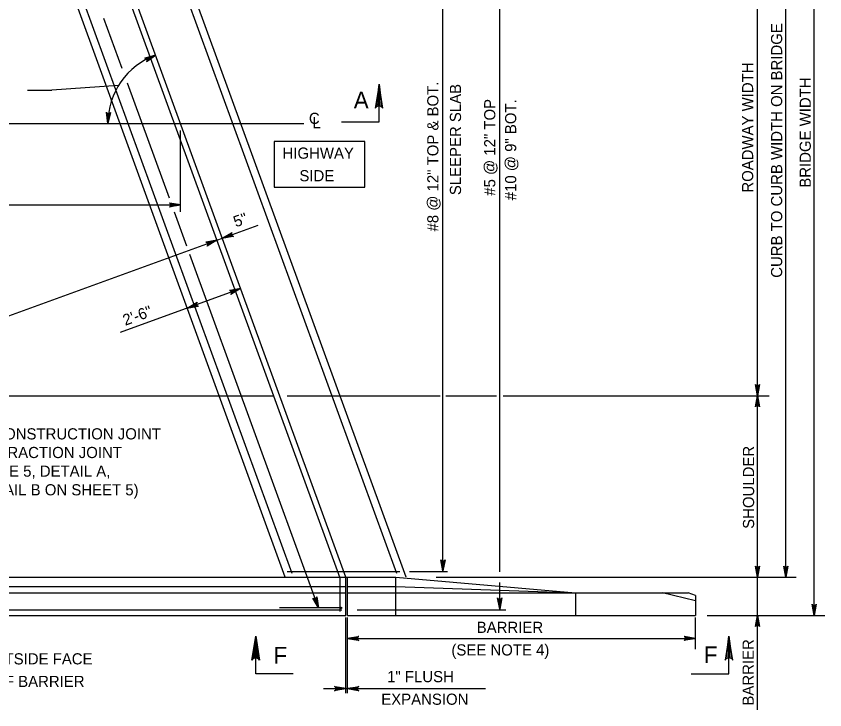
# Model space of a CAD drawing. Extents: x 636530 to 644067, y 294168 to 299122.
# Drawn here: x 640954.2 to 641171.4, y 297979.6 to 298166 of the extents above; entities that cross this region are included whole.
import ezdxf

# ---------------------------------------------------------------- set-up
doc = ezdxf.new("R2010")
doc.units = 0
doc.layers.add('1', color=7, linetype='Continuous')

msp = doc.modelspace()

# ---------------------------------------------------------------- linework, layer by layer
at = {"layer": '1'}
for p, q in [((641084.1, 298016.72), (641084.1, 298267.88)), ((641168.56, 298004.99), (641168.56, 298269.4)), ((641042.74, 298015.28), (640953.99, 298259.12)), ((641058.96, 298015.28), (640970.21, 298259.12)), ((641160.94, 298015.28), (641160.94, 298259.12)), ((641041.22, 298015.01), (640952.47, 298258.85)), ((641056.43, 298016.29), (640968.42, 298258.1)), ((641068.86, 298016.97), (641068.86, 298257.59)), ((641153.32, 298064.04), (641153.32, 298210.35)), ((641026.52, 298015.28), (640960.22, 298197.44)), ((641028.32, 298016.29), (640962.43, 298197.31)), ((640982.7, 298151.97), (640977.82, 298165.4)), ((640957.28, 298146.18), (640963.8, 298146.18)), ((640981.72, 298147.39), (640963.8, 298146.18)), ((640995.39, 298117.11), (640984.13, 298148.05)), ((640805.85, 298137.2), (641031.46, 298137.2)), ((640998.37, 298113.41), (640998.37, 298135.3)), ((640845.97, 298115.3), (640998.37, 298115.3)), ((641000.08, 298104.22), (640996.75, 298113.37)), ((641019.14, 298109.8), (640864.28, 298053.44)), ((641035.46, 298007.02), (641000.91, 298101.94)), ((640982.29, 298081.07), (641014.53, 298092.8)), ((640873.13, 298064.04), (641023.37, 298064.04)), ((641027, 298064.04), (641068.07, 298064.04)), ((641069.61, 298064.04), (641083.28, 298064.04)), ((641085, 298064.04), (641156.48, 298064.04)), ((641153.32, 297979.61), (641153.32, 298064.04)), ((641027.05, 298016.8), (641057.32, 298016.8)), ((641059.85, 298016.8), (641070.07, 298016.8)), ((640890.88, 298015.28), (641056.2, 298015.28)), ((641041.22, 298006), (641041.22, 298015.01)), ((641042.74, 298004.99), (641042.74, 298015.28)), ((641043.25, 298004.99), (641043.25, 298015.28)), ((641056.2, 298004.99), (641056.2, 298015.28)), ((641056.2, 298015.28), (641104.47, 298011.08)), ((641067.07, 298015.28), (641163.67, 298015.28)), ((641084.1, 298006.69), (641084.1, 298013.82)), ((640891.78, 298012.8), (641042.74, 298012.8)), ((641043.25, 298012.8), (641056.2, 298012.8)), ((641056.2, 298012.8), (641104.47, 298011.08)), ((640892.41, 298011.08), (641042.74, 298011.08)), ((641043.25, 298011.08), (641104.47, 298011.08)), ((641104.47, 298011.08), (641104.47, 298004.99)), ((641104.47, 298011.08), (641134.7, 298011.08)), ((641136.71, 298008.87), (641127.85, 298011.08)), ((641136.71, 298010.33), (641134.7, 298011.08)), ((641136.71, 298010.33), (641136.71, 298004.99)), ((640894.63, 298004.99), (641042.74, 298004.99)), ((640895.15, 298006.51), (641041.73, 298006.51)), ((641041.7, 298007.02), (641024.94, 298007.02)), ((641043.25, 298004.99), (641136.71, 298004.99)), ((641045.8, 298006.51), (641085.71, 298006.51)), ((641139.81, 298004.99), (641171.41, 298004.99)), ((641042.74, 297984.13), (641042.74, 298004.4)), ((641043.25, 297984.13), (641043.25, 298004.4)), ((641136.63, 298004.4), (641136.63, 297995.93)), ((641043.25, 297998.81), (641136.63, 297998.81)), ((641036.74, 297985.32), (641080.27, 297985.32))]:
    msp.add_line(p, q, dxfattribs=at)
for points in [[(640991.69, 298155.54), (640989.26, 298153.72), (640989.33, 298153.84), (640989.4, 298153.96), (640989.41, 298154.08), (640989.42, 298154.2), (640989.39, 298154.29), (640989.36, 298154.39), (640989.3, 298154.47), (640989.24, 298154.55), (640989.14, 298154.62), (640989.04, 298154.68), (640988.91, 298154.7), (640988.77, 298154.72), (640991.69, 298155.54), (640988.91, 298154.7), (640989.04, 298154.68), (640991.69, 298155.54), (640989.14, 298154.62), (640989.24, 298154.55), (640991.69, 298155.54), (640989.3, 298154.47), (640989.36, 298154.39), (640991.69, 298155.54), (640989.39, 298154.29), (640989.42, 298154.2), (640991.69, 298155.54), (640989.41, 298154.08), (640989.4, 298153.96), (640991.69, 298155.54), (640989.33, 298153.84)], [(641041.62, 298137.63), (641051.7, 298137.63), (641051.7, 298147.71)], [(641052.46, 298141.61), (641052.02, 298141.84), (641051.7, 298147.71), (641052.46, 298141.61), (641052.73, 298141.3), (641051.7, 298147.71), (641051.4, 298141.84), (641050.97, 298141.63), (641051.7, 298147.71), (641050.68, 298141.3), (641050.97, 298141.63)], [(640978.85, 298137.2), (640978.51, 298140.21), (640978.58, 298140.09), (640978.65, 298139.97), (640978.74, 298139.9), (640978.84, 298139.84), (640978.94, 298139.81), (640979.04, 298139.79), (640979.14, 298139.8), (640979.24, 298139.81), (640979.34, 298139.86), (640979.45, 298139.91), (640979.53, 298140.02), (640979.62, 298140.13), (640978.85, 298137.2), (640979.53, 298140.02), (640979.45, 298139.91), (640978.85, 298137.2), (640979.34, 298139.86), (640979.24, 298139.81), (640978.85, 298137.2), (640979.14, 298139.8), (640979.04, 298139.79), (640978.85, 298137.2), (640978.94, 298139.81), (640978.84, 298139.84), (640978.85, 298137.2), (640978.74, 298139.9), (640978.65, 298139.97), (640978.85, 298137.2), (640978.58, 298140.09)], [(640998.37, 298115.3), (640995.38, 298114.74), (640995.5, 298114.82), (640995.61, 298114.9), (640995.67, 298115), (640995.73, 298115.1), (640995.75, 298115.2), (640995.77, 298115.3), (640995.75, 298115.4), (640995.73, 298115.5), (640995.67, 298115.6), (640995.61, 298115.7), (640995.5, 298115.78), (640995.38, 298115.86), (640998.37, 298115.3), (640995.5, 298115.78), (640995.61, 298115.7), (640998.37, 298115.3), (640995.67, 298115.6), (640995.73, 298115.5), (640998.37, 298115.3), (640995.75, 298115.4), (640995.77, 298115.3), (640998.37, 298115.3), (640995.75, 298115.2), (640995.73, 298115.1), (640998.37, 298115.3), (640995.67, 298115), (640995.61, 298114.9), (640998.37, 298115.3), (640995.5, 298114.82)], [(641009.6, 298106.33), (641012.21, 298107.87), (641012.13, 298107.76), (641012.05, 298107.65), (641012.03, 298107.53), (641012.01, 298107.42), (641012.03, 298107.32), (641012.05, 298107.22), (641012.1, 298107.13), (641012.15, 298107.04), (641012.24, 298106.97), (641012.33, 298106.89), (641012.46, 298106.86), (641012.6, 298106.82), (641009.6, 298106.33), (641012.46, 298106.86), (641012.33, 298106.89), (641009.6, 298106.33), (641012.24, 298106.97), (641012.15, 298107.04), (641009.6, 298106.33), (641012.1, 298107.13), (641012.05, 298107.22), (641009.6, 298106.33), (641012.03, 298107.32), (641012.01, 298107.42), (641009.6, 298106.33), (641012.03, 298107.53), (641012.05, 298107.65), (641009.6, 298106.33), (641012.13, 298107.76)], [(641008.17, 298105.81), (641005.56, 298104.26), (641005.64, 298104.38), (641005.72, 298104.49), (641005.74, 298104.6), (641005.76, 298104.72), (641005.75, 298104.82), (641005.73, 298104.92), (641005.68, 298105.01), (641005.63, 298105.09), (641005.54, 298105.17), (641005.45, 298105.24), (641005.31, 298105.28), (641005.18, 298105.31), (641008.17, 298105.81), (641005.31, 298105.28), (641005.45, 298105.24), (641008.17, 298105.81), (641005.54, 298105.17), (641005.63, 298105.09), (641008.17, 298105.81), (641005.68, 298105.01), (641005.73, 298104.92), (641008.17, 298105.81), (641005.75, 298104.82), (641005.76, 298104.72), (641008.17, 298105.81), (641005.74, 298104.6), (641005.72, 298104.49), (641008.17, 298105.81), (641005.64, 298104.38)], [(641014.53, 298092.8), (641011.91, 298091.26), (641011.99, 298091.37), (641012.08, 298091.49), (641012.1, 298091.6), (641012.12, 298091.71), (641012.1, 298091.81), (641012.08, 298091.91), (641012.03, 298092), (641011.98, 298092.09), (641011.89, 298092.16), (641011.8, 298092.24), (641011.67, 298092.27), (641011.53, 298092.31), (641014.53, 298092.8), (641011.67, 298092.27), (641011.8, 298092.24), (641014.53, 298092.8), (641011.89, 298092.16), (641011.98, 298092.09), (641014.53, 298092.8), (641012.03, 298092), (641012.08, 298091.91), (641014.53, 298092.8), (641012.1, 298091.81), (641012.12, 298091.71), (641014.53, 298092.8), (641012.1, 298091.6), (641012.08, 298091.49), (641014.53, 298092.8), (641011.99, 298091.37)], [(641000.2, 298087.59), (641002.82, 298089.14), (641002.73, 298089.02), (641002.65, 298088.91), (641002.63, 298088.79), (641002.61, 298088.68), (641002.63, 298088.58), (641002.65, 298088.48), (641002.7, 298088.39), (641002.75, 298088.3), (641002.84, 298088.23), (641002.93, 298088.16), (641003.06, 298088.12), (641003.2, 298088.09), (641000.2, 298087.59), (641003.06, 298088.12), (641002.93, 298088.16), (641000.2, 298087.59), (641002.84, 298088.23), (641002.75, 298088.3), (641000.2, 298087.59), (641002.7, 298088.39), (641002.65, 298088.48), (641000.2, 298087.59), (641002.63, 298088.58), (641002.61, 298088.68), (641000.2, 298087.59), (641002.63, 298088.79), (641002.65, 298088.91), (641000.2, 298087.59), (641002.73, 298089.02)], [(641153.32, 298064.04), (641152.76, 298067.03), (641152.84, 298066.91), (641152.92, 298066.8), (641153.02, 298066.74), (641153.12, 298066.68), (641153.22, 298066.66), (641153.32, 298066.64), (641153.42, 298066.66), (641153.52, 298066.68), (641153.62, 298066.74), (641153.72, 298066.8), (641153.8, 298066.91), (641153.87, 298067.03), (641153.32, 298064.04), (641153.8, 298066.91), (641153.72, 298066.8), (641153.32, 298064.04), (641153.62, 298066.74), (641153.52, 298066.68), (641153.32, 298064.04), (641153.42, 298066.66), (641153.32, 298066.64), (641153.32, 298064.04), (641153.22, 298066.66), (641153.12, 298066.68), (641153.32, 298064.04), (641153.02, 298066.74), (641152.92, 298066.8), (641153.32, 298064.04), (641152.84, 298066.91)], [(641153.32, 298064.04), (641153.87, 298061.06), (641153.8, 298061.18), (641153.72, 298061.29), (641153.62, 298061.35), (641153.52, 298061.41), (641153.42, 298061.43), (641153.32, 298061.44), (641153.22, 298061.43), (641153.12, 298061.41), (641153.02, 298061.35), (641152.92, 298061.29), (641152.84, 298061.18), (641152.76, 298061.06), (641153.32, 298064.04), (641152.84, 298061.18), (641152.92, 298061.29), (641153.32, 298064.04), (641153.02, 298061.35), (641153.12, 298061.41), (641153.32, 298064.04), (641153.22, 298061.43), (641153.32, 298061.44), (641153.32, 298064.04), (641153.42, 298061.43), (641153.52, 298061.41), (641153.32, 298064.04), (641153.62, 298061.35), (641153.72, 298061.29), (641153.32, 298064.04), (641153.8, 298061.18)], [(641068.86, 298016.97), (641068.3, 298019.96), (641068.38, 298019.84), (641068.46, 298019.73), (641068.56, 298019.67), (641068.66, 298019.61), (641068.76, 298019.59), (641068.86, 298019.57), (641068.96, 298019.59), (641069.06, 298019.61), (641069.16, 298019.67), (641069.26, 298019.73), (641069.34, 298019.84), (641069.42, 298019.96), (641068.86, 298016.97), (641069.34, 298019.84), (641069.26, 298019.73), (641068.86, 298016.97), (641069.16, 298019.67), (641069.06, 298019.61), (641068.86, 298016.97), (641068.96, 298019.59), (641068.86, 298019.57), (641068.86, 298016.97), (641068.76, 298019.59), (641068.66, 298019.61), (641068.86, 298016.97), (641068.56, 298019.67), (641068.46, 298019.73), (641068.86, 298016.97), (641068.38, 298019.84)], [(641153.32, 298015.28), (641152.76, 298018.26), (641152.84, 298018.14), (641152.92, 298018.03), (641153.02, 298017.97), (641153.12, 298017.91), (641153.22, 298017.89), (641153.32, 298017.88), (641153.42, 298017.89), (641153.52, 298017.91), (641153.62, 298017.97), (641153.72, 298018.03), (641153.8, 298018.14), (641153.87, 298018.26), (641153.32, 298015.28), (641153.8, 298018.14), (641153.72, 298018.03), (641153.32, 298015.28), (641153.62, 298017.97), (641153.52, 298017.91), (641153.32, 298015.28), (641153.42, 298017.89), (641153.32, 298017.88), (641153.32, 298015.28), (641153.22, 298017.89), (641153.12, 298017.91), (641153.32, 298015.28), (641153.02, 298017.97), (641152.92, 298018.03), (641153.32, 298015.28), (641152.84, 298018.14)], [(641160.94, 298015.28), (641160.38, 298018.26), (641160.46, 298018.14), (641160.54, 298018.03), (641160.64, 298017.97), (641160.74, 298017.91), (641160.84, 298017.89), (641160.94, 298017.88), (641161.04, 298017.89), (641161.14, 298017.91), (641161.24, 298017.97), (641161.34, 298018.03), (641161.42, 298018.14), (641161.49, 298018.26), (641160.94, 298015.28), (641161.42, 298018.14), (641161.34, 298018.03), (641160.94, 298015.28), (641161.24, 298017.97), (641161.14, 298017.91), (641160.94, 298015.28), (641161.04, 298017.89), (641160.94, 298017.88), (641160.94, 298015.28), (641160.84, 298017.89), (641160.74, 298017.91), (641160.94, 298015.28), (641160.64, 298017.97), (641160.54, 298018.03), (641160.94, 298015.28), (641160.46, 298018.14)], [(641035.46, 298007.02), (641033.92, 298009.63), (641034.03, 298009.55), (641034.14, 298009.47), (641034.26, 298009.45), (641034.37, 298009.43), (641034.47, 298009.45), (641034.57, 298009.46), (641034.66, 298009.51), (641034.75, 298009.56), (641034.82, 298009.65), (641034.9, 298009.74), (641034.93, 298009.88), (641034.97, 298010.01), (641035.46, 298007.02), (641034.93, 298009.88), (641034.9, 298009.74), (641035.46, 298007.02), (641034.82, 298009.65), (641034.75, 298009.56), (641035.46, 298007.02), (641034.66, 298009.51), (641034.57, 298009.46), (641035.46, 298007.02), (641034.47, 298009.45), (641034.37, 298009.43), (641035.46, 298007.02), (641034.26, 298009.45), (641034.14, 298009.47), (641035.46, 298007.02), (641034.03, 298009.55)], [(641084.1, 298006.69), (641083.54, 298009.67), (641083.62, 298009.55), (641083.7, 298009.44), (641083.8, 298009.38), (641083.9, 298009.32), (641084, 298009.3), (641084.1, 298009.29), (641084.2, 298009.3), (641084.3, 298009.32), (641084.4, 298009.38), (641084.5, 298009.44), (641084.58, 298009.55), (641084.66, 298009.67), (641084.1, 298006.69), (641084.58, 298009.55), (641084.5, 298009.44), (641084.1, 298006.69), (641084.4, 298009.38), (641084.3, 298009.32), (641084.1, 298006.69), (641084.2, 298009.3), (641084.1, 298009.29), (641084.1, 298006.69), (641084, 298009.3), (641083.9, 298009.32), (641084.1, 298006.69), (641083.8, 298009.38), (641083.7, 298009.44), (641084.1, 298006.69), (641083.62, 298009.55)], [(641168.56, 298004.99), (641168, 298007.97), (641168.08, 298007.86), (641168.16, 298007.74), (641168.26, 298007.68), (641168.36, 298007.62), (641168.46, 298007.61), (641168.56, 298007.59), (641168.66, 298007.61), (641168.76, 298007.62), (641168.86, 298007.68), (641168.96, 298007.74), (641169.04, 298007.86), (641169.11, 298007.97), (641168.56, 298004.99), (641169.04, 298007.86), (641168.96, 298007.74), (641168.56, 298004.99), (641168.86, 298007.68), (641168.76, 298007.62), (641168.56, 298004.99), (641168.66, 298007.61), (641168.56, 298007.59), (641168.56, 298004.99), (641168.46, 298007.61), (641168.36, 298007.62), (641168.56, 298004.99), (641168.26, 298007.68), (641168.16, 298007.74), (641168.56, 298004.99), (641168.08, 298007.86)], [(641153.32, 298004.99), (641153.87, 298002.01), (641153.8, 298002.12), (641153.72, 298002.24), (641153.62, 298002.29), (641153.52, 298002.35), (641153.42, 298002.37), (641153.32, 298002.39), (641153.22, 298002.37), (641153.12, 298002.35), (641153.02, 298002.29), (641152.92, 298002.24), (641152.84, 298002.12), (641152.76, 298002.01), (641153.32, 298004.99), (641152.84, 298002.12), (641152.92, 298002.24), (641153.32, 298004.99), (641153.02, 298002.29), (641153.12, 298002.35), (641153.32, 298004.99), (641153.22, 298002.37), (641153.32, 298002.39), (641153.32, 298004.99), (641153.42, 298002.37), (641153.52, 298002.35), (641153.32, 298004.99), (641153.62, 298002.29), (641153.72, 298002.24), (641153.32, 298004.99), (641153.8, 298002.12)], [(641017.82, 297993.28), (641018.26, 297993.51), (641018.59, 297999.39), (641017.82, 297993.28), (641017.55, 297992.97), (641018.59, 297999.39), (641018.88, 297993.51), (641019.32, 297993.3), (641018.59, 297999.39), (641019.61, 297992.97), (641019.32, 297993.3)], [(641028.67, 297989.31), (641018.59, 297989.31), (641018.59, 297999.39)], [(641043.25, 297998.81), (641046.23, 297999.36), (641046.12, 297999.29), (641046, 297999.21), (641045.94, 297999.11), (641045.88, 297999.01), (641045.87, 297998.91), (641045.85, 297998.81), (641045.87, 297998.71), (641045.88, 297998.61), (641045.94, 297998.51), (641046, 297998.41), (641046.12, 297998.33), (641046.23, 297998.25), (641043.25, 297998.81), (641046.12, 297998.33), (641046, 297998.41), (641043.25, 297998.81), (641045.94, 297998.51), (641045.88, 297998.61), (641043.25, 297998.81), (641045.87, 297998.71), (641045.85, 297998.81), (641043.25, 297998.81), (641045.87, 297998.91), (641045.88, 297999.01), (641043.25, 297998.81), (641045.94, 297999.11), (641046, 297999.21), (641043.25, 297998.81), (641046.12, 297999.29)], [(641136.63, 297998.81), (641133.64, 297998.25), (641133.76, 297998.33), (641133.87, 297998.41), (641133.93, 297998.51), (641133.99, 297998.61), (641134.01, 297998.71), (641134.03, 297998.81), (641134.01, 297998.91), (641133.99, 297999.01), (641133.93, 297999.11), (641133.87, 297999.21), (641133.76, 297999.29), (641133.64, 297999.36), (641136.63, 297998.81), (641133.76, 297999.29), (641133.87, 297999.21), (641136.63, 297998.81), (641133.93, 297999.11), (641133.99, 297999.01), (641136.63, 297998.81), (641134.01, 297998.91), (641134.03, 297998.81), (641136.63, 297998.81), (641134.01, 297998.71), (641133.99, 297998.61), (641136.63, 297998.81), (641133.93, 297998.51), (641133.87, 297998.41), (641136.63, 297998.81), (641133.76, 297998.33)], [(641135.55, 297989.31), (641145.63, 297989.31), (641145.63, 297999.39)], [(641146.4, 297993.28), (641145.96, 297993.51), (641145.63, 297999.39), (641146.4, 297993.28), (641146.66, 297992.97), (641145.63, 297999.39), (641145.34, 297993.51), (641144.9, 297993.3), (641145.63, 297999.39), (641144.61, 297992.97), (641144.9, 297993.3)], [(641042.74, 297985.32), (641039.76, 297984.76), (641039.88, 297984.84), (641039.99, 297984.92), (641040.05, 297985.02), (641040.11, 297985.12), (641040.13, 297985.22), (641040.14, 297985.32), (641040.13, 297985.42), (641040.11, 297985.52), (641040.05, 297985.62), (641039.99, 297985.72), (641039.88, 297985.8), (641039.76, 297985.88), (641042.74, 297985.32), (641039.88, 297985.8), (641039.99, 297985.72), (641042.74, 297985.32), (641040.05, 297985.62), (641040.11, 297985.52), (641042.74, 297985.32), (641040.13, 297985.42), (641040.14, 297985.32), (641042.74, 297985.32), (641040.13, 297985.22), (641040.11, 297985.12), (641042.74, 297985.32), (641040.05, 297985.02), (641039.99, 297984.92), (641042.74, 297985.32), (641039.88, 297984.84)], [(641043.25, 297985.32), (641046.23, 297985.88), (641046.12, 297985.8), (641046, 297985.72), (641045.94, 297985.62), (641045.88, 297985.52), (641045.87, 297985.42), (641045.85, 297985.32), (641045.87, 297985.22), (641045.88, 297985.12), (641045.94, 297985.02), (641046, 297984.92), (641046.12, 297984.84), (641046.23, 297984.76), (641043.25, 297985.32), (641046.12, 297984.84), (641046, 297984.92), (641043.25, 297985.32), (641045.94, 297985.02), (641045.88, 297985.12), (641043.25, 297985.32), (641045.87, 297985.22), (641045.85, 297985.32), (641043.25, 297985.32), (641045.87, 297985.42), (641045.88, 297985.52), (641043.25, 297985.32), (641045.94, 297985.62), (641046, 297985.72), (641043.25, 297985.32), (641046.12, 297985.8)]]:
    msp.add_lwpolyline(points, dxfattribs=at)
msp.add_lwpolyline([(641023.51, 298120.11), (641047.9, 298120.11), (641047.9, 298132.3), (641023.51, 298132.3)], close=True, dxfattribs=at)
for radius in [0.19, 0.143, 0.0952, 0.0476]:
    msp.add_circle((641041.52, 298007.02), radius, dxfattribs=at)
msp.add_arc((640998.37, 298137.2), 19.52, 110, 180, dxfattribs=at)

# ---------------------------------------------------------------- texts
for s, rotation, p in [('CURB TO CURB WIDTH ON BRIDGE', 90, (641159.96, 298095.72)), ('ROADWAY WIDTH', 90, (641152.17, 298118.6)), ('BRIDGE WIDTH', 90, (641167.65, 298119.93)), ('#8 @ 12" TOP & BOT.', 90, (641067.64, 298108.16)), ('SLEEPER SLAB', 90, (641073.71, 298117.93)), ('#5 @ 12" TOP', 90, (641082.92, 298117.77)), ('#10 @ 9" BOT.', 90, (641088.54, 298116.56)), ('5"', 20, (641013.24, 298109.25)), ('2\'-6"', 20, (640983.53, 298082.8)), ('SHOULDER', 90, (641152.42, 298028.26)), ('BARRIER', 90, (641152.32, 297980.76))]:
    msp.add_text(s, height=3, rotation=rotation, dxfattribs=at).set_placement(p)
for s, height, p in [('A', 4.5, (641044.9, 298141.22)), ('C', 3, (641032.86, 298137.07)), ('L', 3, (641033.82, 298135.91)), ('HIGHWAY', 3, (641025.78, 298127.72)), ('SIDE', 3, (641030.31, 298121.65)), ('KEYED CONSTRUCTION JOINT', 3, (640933.39, 298052.28)), ('OR CONTRACTION JOINT ', 3, (640933.39, 298047.27)), ('(SEE NOTE 5, DETAIL A,', 3, (640933.39, 298042.26)), ('AND DETAIL B ON SHEET 5)', 3, (640933.39, 298037.25)), ('BARRIER', 3, (641077.93, 298000.29)), ('F', 4.5, (641023.35, 297992.02)), ('(SEE NOTE 4)', 3, (641071.13, 297994.22)), ('F', 4.5, (641138.9, 297992.16)), ('OUTSIDE FACE', 3, (640945.11, 297991.82)), ('1" FLUSH', 3, (641053.86, 297987.04)), ('OF BARRIER', 3, (640948.1, 297985.75)), ('EXPANSION', 3, (641052.29, 297980.97))]:
    msp.add_text(s, height=height, dxfattribs=at).set_placement(p)

doc.saveas('drawing.dxf')
